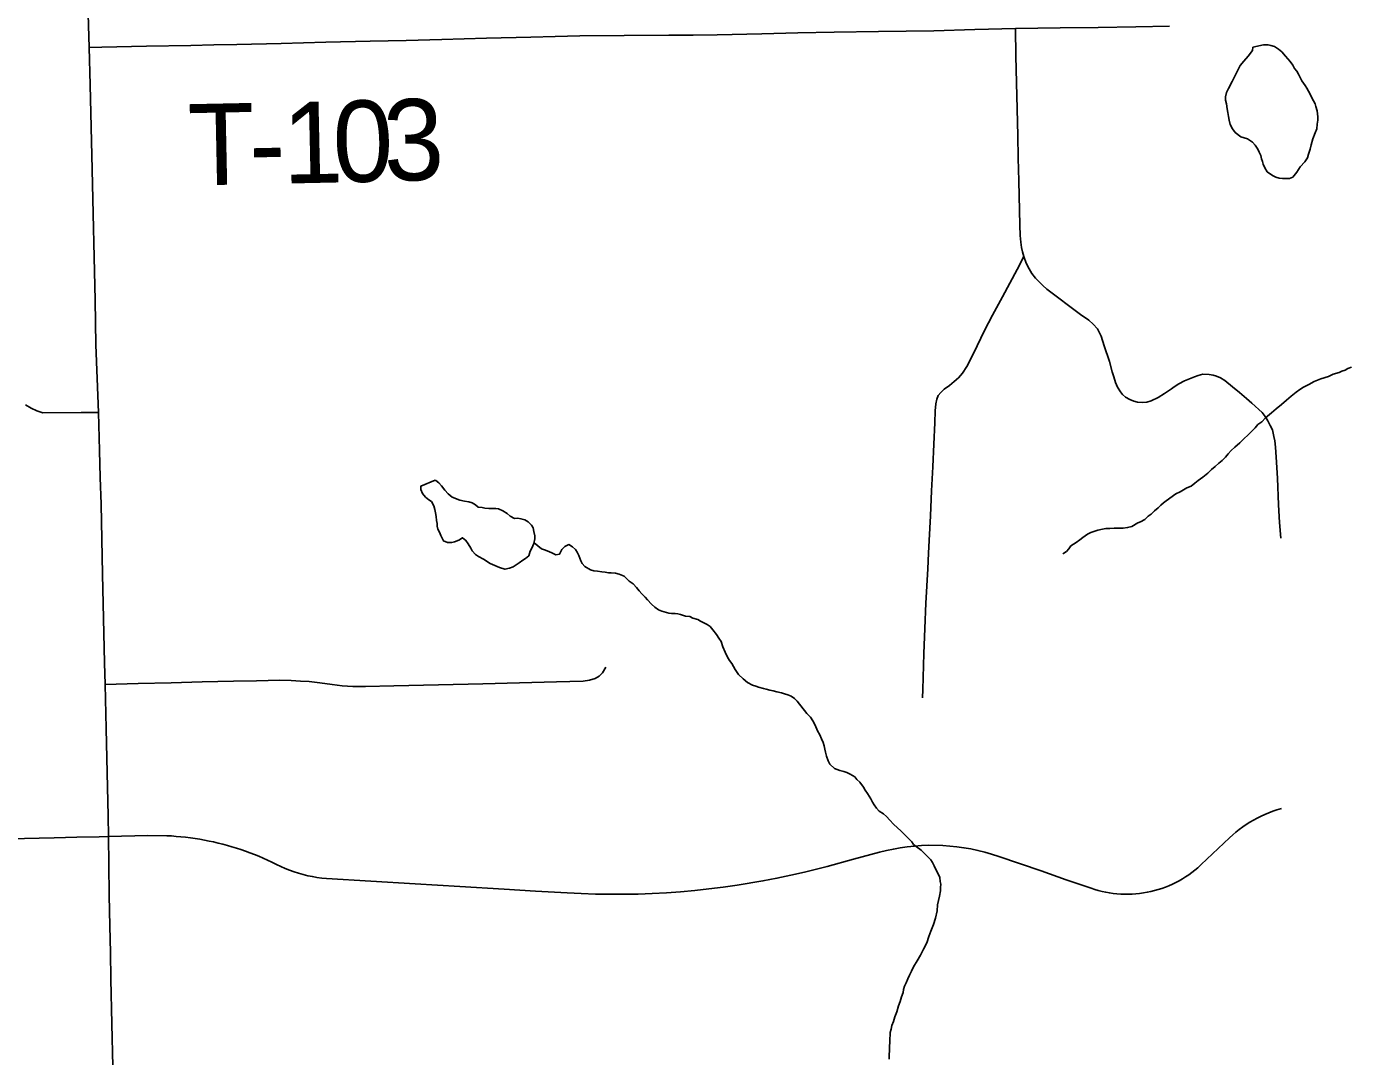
# Model space of a CAD drawing. Extents: x 103424 to 290657, y 38711 to 110967.
# Drawn here: x 134224 to 139139, y 73362 to 77184 of the extents above; entities that cross this region are included whole.
import ezdxf

# ---------------------------------------------------------------- set-up
doc = ezdxf.new("R2010")
doc.units = 0
for name, color, linetype in [('GM_X_County_Road', 7, 'Continuous'), ('GM_X_Minor_Lake', 7, 'Continuous'), ('GM_X_Minor_River', 7, 'Continuous'), ('GM_X_Township_Road', 7, 'Continuous'), ('GM_X_Township_Road_Text', 7, 'Continuous')]:
    doc.layers.add(name, color=color, linetype=linetype)

msp = doc.modelspace()

# ---------------------------------------------------------------- linework, layer by layer
at = {"layer": 'GM_X_County_Road'}
msp.add_lwpolyline([(134543.9, 73324.5), (134540.7, 73483.8), (134537.1, 73648.9), (134535, 73747.4), (134532.9, 73845.9), (134531, 73960.4), (134529.2, 74074.8), (134527.5, 74178.6), (134526.4, 74255.5), (134522.5, 74415.2), (134519, 74578.8), (134515.6, 74742.2), (134513.2, 74822.5), (134509.7, 74987.5), (134506.2, 75152.5), (134503.4, 75282.1), (134500.6, 75411.6), (134497.6, 75511), (134494.5, 75610.4), (134490.3, 75752.2), (134485.9, 75877.9), (134481.5, 76003.6), (134478, 76168.6), (134474.6, 76328.6), (134471.2, 76488.6), (134467.3, 76653.7), (134463.6, 76811.1), (134459.9, 76968.5), (134455.9, 77106.3), (134451.2, 77271.3)], dxfattribs=at)
at = {"layer": 'GM_X_Minor_Lake'}
for points in [[(138772.9, 77107.1), (138771.1, 77094.9), (138755.4, 77074.4), (138739.6, 77055.9), (138725.7, 77039.5), (138714.1, 77015.1), (138696.5, 76980.4), (138682.9, 76953.9), (138675.1, 76939.6), (138671.3, 76923.4), (138671.5, 76911.3), (138675.8, 76897.2), (138678.2, 76879.1), (138680.4, 76865), (138682.7, 76850.9), (138685, 76836.8), (138689.3, 76820.7), (138697.7, 76804.7), (138708, 76790.7), (138728.5, 76775), (138740.6, 76771.1), (138752.8, 76767.3), (138771.2, 76755.5), (138781.5, 76743.6), (138791.8, 76729.6), (138796.1, 76717.6), (138802.3, 76705.6), (138804.6, 76693.5), (138808.8, 76683.5), (138811, 76673.4), (138817.3, 76659.4), (138825.6, 76645.4), (138846, 76631.6), (138858.2, 76625.8), (138870.4, 76622), (138882.6, 76620.1), (138896.7, 76620.4), (138908.8, 76620.6), (138920.8, 76624.9), (138936.6, 76643.3), (138948.4, 76663.8), (138966.2, 76682.3), (138976, 76696.6), (138979.8, 76710.8), (138985.5, 76729.1), (138989.3, 76745.3), (138994.9, 76767.6), (139004.6, 76790), (139010.4, 76804.3), (139012.1, 76822.5), (139013.9, 76836.6), (139013.7, 76848.8), (139011.3, 76870.9), (139006.9, 76887), (139004.7, 76897.1), (138992.2, 76919.1), (138985.9, 76933.1), (138973.4, 76955.1), (138967.2, 76965.1), (138954.8, 76983), (138948.5, 76995.1), (138942.2, 77007.1), (138935.9, 77019.1), (138927.7, 77029), (138921.4, 77041), (138911.1, 77055), (138902.8, 77064.9), (138894.6, 77074.9), (138880.2, 77090.8), (138867.9, 77100.7), (138853.6, 77110.5), (138839.4, 77114.3), (138829.3, 77116.1), (138813.1, 77115.9), (138772.9, 77107.1)], [(138772.9, 77107.1), (138771.1, 77094.9), (138755.4, 77074.4), (138739.6, 77055.9), (138725.7, 77039.5), (138714.1, 77015.1), (138696.5, 76980.4), (138682.9, 76953.9), (138675.1, 76939.6), (138671.3, 76923.4), (138671.5, 76911.3), (138675.8, 76897.2), (138678.2, 76879.1), (138680.4, 76865), (138682.7, 76850.9), (138685, 76836.8), (138689.3, 76820.7), (138697.7, 76804.7), (138708, 76790.7), (138728.5, 76775), (138740.6, 76771.1), (138752.8, 76767.3), (138771.2, 76755.5), (138781.5, 76743.6), (138791.8, 76729.6), (138796.1, 76717.6), (138802.3, 76705.6), (138804.6, 76693.5), (138808.8, 76683.5), (138811, 76673.4), (138817.3, 76659.4), (138825.6, 76645.4), (138846, 76631.6), (138858.2, 76625.8), (138870.4, 76622), (138882.6, 76620.1), (138896.7, 76620.4), (138908.8, 76620.6)], [(138908.8, 76620.6), (138920.8, 76624.9), (138936.6, 76643.3), (138948.4, 76663.8), (138966.2, 76682.3), (138976, 76696.6), (138979.8, 76710.8), (138985.5, 76729.1), (138989.3, 76745.3), (138994.9, 76767.6), (139004.6, 76790), (139010.4, 76804.3), (139012.1, 76822.5), (139013.9, 76836.6), (139013.7, 76848.8), (139011.3, 76870.9), (139006.9, 76887), (139004.7, 76897.1), (138992.2, 76919.1), (138985.9, 76933.1), (138973.4, 76955.1), (138967.2, 76965.1), (138954.8, 76983), (138948.5, 76995.1), (138942.2, 77007.1), (138935.9, 77019.1), (138927.7, 77029), (138921.4, 77041), (138911.1, 77055), (138902.8, 77064.9), (138894.6, 77074.9), (138880.2, 77090.8), (138867.9, 77100.7), (138853.6, 77110.5), (138839.4, 77114.3), (138829.3, 77116.1), (138813.1, 77115.9), (138772.9, 77107.1)], [(135739.9, 75500.7), (135686.6, 75478), (135686.8, 75465.8), (135693.1, 75451.8), (135703.4, 75437.9), (135715.7, 75428), (135725.9, 75422.1), (135734.3, 75406.1), (135738.5, 75392), (135740.8, 75379.9), (135743.1, 75365.9), (135745.3, 75351.7), (135747.6, 75339.7), (135747.7, 75329.6), (135749.9, 75319.5), (135756.2, 75307.5), (135760.5, 75295.5), (135770.9, 75275.4), (135785.1, 75269.6), (135801.3, 75269.9), (135811.3, 75272.1), (135827.4, 75278.5), (135841.3, 75286.8), (135853.6, 75276.9), (135861.9, 75264.9), (135872.3, 75249), (135876.5, 75239), (135888.9, 75225), (135901.1, 75217.2), (135919.4, 75207.4), (135943.9, 75191.7), (135978.5, 75176.1), (135998.8, 75170.4), (136014.9, 75174.8), (136028.9, 75179.1), (136050.8, 75193.6), (136064.8, 75203.9), (136074.8, 75210.2)], [(135739.9, 75500.7), (135742.7, 75499.2), (135752.9, 75491.3), (135763.2, 75479.3), (135775.6, 75463.4), (135788, 75449.5), (135802.3, 75437.6), (135830.8, 75426), (135849, 75422.3), (135865.2, 75420.6), (135877.3, 75416.7), (135889.6, 75408.9), (135899.8, 75401), (135914, 75399.2), (135924.1, 75397.4), (135938.3, 75395.6), (135950.4, 75395.8), (135964.5, 75396.1), (135974.6, 75394.2), (135990.9, 75386.5), (136007.2, 75376.6), (136017.5, 75366.7), (136033.8, 75358.9), (136045.9, 75359.2), (136058, 75357.4), (136072.2, 75353.6), (136084.4, 75345.7), (136096.8, 75333.8), (136103, 75323.8), (136105.3, 75309.7), (136109.6, 75293.6), (136109.8, 75283.5), (136106.1, 75265.3), (136098.3, 75249), (136092.4, 75236.8), (136086.7, 75220.5), (136074.8, 75210.2), (136064.8, 75203.9), (136050.8, 75193.6), (136028.9, 75179.1), (136014.9, 75174.8), (135998.8, 75170.4), (135978.5, 75176.1), (135943.9, 75191.7), (135919.4, 75207.4), (135901.1, 75217.2), (135888.9, 75225), (135876.5, 75239), (135872.3, 75249), (135861.9, 75264.9), (135853.6, 75276.9), (135841.3, 75286.8), (135827.4, 75278.5), (135811.3, 75272.1), (135801.3, 75269.9), (135785.1, 75269.6), (135770.9, 75275.4), (135760.5, 75295.5), (135756.2, 75307.5), (135749.9, 75319.5), (135747.7, 75329.6), (135747.6, 75339.7), (135745.3, 75351.7), (135743.1, 75365.9), (135740.8, 75379.9), (135738.5, 75392), (135734.3, 75406.1), (135725.9, 75422.1), (135715.7, 75428), (135703.4, 75437.9), (135693.1, 75451.8), (135686.8, 75465.8), (135686.6, 75478), (135739.9, 75500.7)], [(136074.8, 75210.2), (136086.7, 75220.5), (136092.4, 75236.8), (136098.3, 75249), (136106.1, 75265.3), (136109.8, 75283.5), (136109.6, 75293.6), (136105.3, 75309.7), (136103, 75323.8), (136096.8, 75333.8), (136084.4, 75345.7), (136072.2, 75353.6), (136058, 75357.4), (136045.9, 75359.2), (136033.8, 75358.9), (136017.5, 75366.7), (136007.2, 75376.6), (135990.9, 75386.5), (135974.6, 75394.2), (135964.5, 75396.1), (135950.4, 75395.8), (135938.3, 75395.6), (135924.1, 75397.4), (135914, 75399.2), (135899.8, 75401), (135889.6, 75408.9), (135877.3, 75416.7), (135865.2, 75420.6), (135849, 75422.3), (135830.8, 75426), (135802.3, 75437.6), (135788, 75449.5), (135775.6, 75463.4), (135763.2, 75479.3), (135752.9, 75491.3), (135742.7, 75499.2), (135739.9, 75500.7)]]:
    msp.add_lwpolyline(points, dxfattribs=at)
at = {"layer": 'GM_X_Minor_River'}
for points in [[(139139.3, 75919.7), (139125.2, 75915.4), (139115.2, 75909.2), (139103.2, 75904.9), (139093.2, 75900.7), (139071.1, 75894.3), (139053.1, 75885.9), (139025, 75877.3), (139001, 75866.7), (138981, 75856.3), (138961, 75845.8), (138947, 75837.5), (138933.1, 75827.2), (138915.2, 75812.7), (138897.3, 75798.2), (138879.4, 75781.7), (138859.5, 75765.2), (138841.6, 75750.8), (138819.8, 75732.2), (138805.9, 75717.8), (138792, 75707.4), (138782.1, 75695.1), (138768.2, 75680.8), (138754.3, 75668.4), (138740.4, 75656), (138724.6, 75639.6), (138706.7, 75623.1), (138692.8, 75610.7), (138680.9, 75598.4), (138671.1, 75586.1), (138659.2, 75573.7), (138647.2, 75563.4), (138633.3, 75551.1), (138619.4, 75540.7), (138605.5, 75526.3), (138587.6, 75511.9), (138569.7, 75499.4), (138557.8, 75489.1), (138543.8, 75478.8), (138527.8, 75472.4), (138503.8, 75457.8), (138487.9, 75449.5), (138452, 75424.6), (138442, 75416.3), (138432.1, 75408.1), (138422.2, 75397.8), (138408.3, 75387.4), (138396.4, 75375.1), (138384.4, 75366.8), (138372.5, 75354.5), (138356.5, 75346.1), (138346.5, 75341.9), (138324.5, 75329.4), (138308.5, 75325), (138292.4, 75322.7), (138274.2, 75322.4), (138258.1, 75322.1), (138242, 75321.8), (138227.8, 75321.6), (138215.8, 75319.3), (138197.7, 75315), (138183.6, 75310.7), (138171.6, 75306.4), (138159.6, 75300.1)], [(138159.6, 75300.1), (138141.7, 75287.7), (138131.7, 75279.4), (138117.8, 75269.1), (138107.8, 75262.9), (138097.8, 75256.6), (138089.9, 75246.4), (138082.1, 75236.1), (138072.1, 75229.9), (138068.1, 75227.8)], [(136106.6, 75268.2), (136134.7, 75245.6), (136144.8, 75241.8), (136161.1, 75236), (136175.3, 75230.2), (136187.5, 75224.3), (136201.6, 75226.6), (136209.4, 75242.9), (136221.3, 75255.2), (136235.3, 75261.6), (136249.5, 75253.7), (136259.8, 75243.8), (136266, 75233.8), (136272.3, 75221.8), (136276.5, 75211.8), (136280.7, 75201.8), (136284.9, 75191.7), (136295.2, 75179.8), (136315.6, 75168.1), (136327.8, 75164.2), (136342, 75162.5), (136358.1, 75160.7), (136370.3, 75158.9), (136382.4, 75157.1), (136392.5, 75157.3), (136408.7, 75155.6), (136422.9, 75151.8), (136441.2, 75144), (136459.7, 75126.2), (136474, 75116.3), (136486.3, 75102.4), (136496.6, 75090.5), (136506.9, 75078.6), (136519.2, 75066.7), (136527.5, 75056.7), (136541.9, 75040.8), (136554.2, 75028.9), (136568.5, 75019.1), (136580.7, 75015.2), (136607.1, 75007.6), (136617.2, 75005.8), (136629.3, 75006), (136639.4, 75004.2), (136649.5, 75002.3), (136667.8, 74996.6), (136684, 74994.9), (136696.2, 74989), (136714.4, 74983.3), (136724.6, 74977.4), (136736.9, 74971.6), (136749.1, 74965.7), (136759.3, 74957.8), (136769.6, 74945.9), (136784, 74928), (136792.4, 74914), (136800.7, 74902), (136807.1, 74881.9), (136815.5, 74861.9), (136823.9, 74843.9), (136832.2, 74831.9), (136840.5, 74819.9), (136846.7, 74809.9), (136853, 74797.9), (136865.4, 74780), (136881.8, 74764.1), (136898.2, 74750.2), (136916.5, 74740.5), (136928.7, 74736.6), (136938.9, 74732.8), (136957.2, 74727.1), (136967.3, 74725.2), (136981.5, 74721.4), (136993.6, 74719.6), (137007.8, 74715.8), (137024, 74712.1), (137036.2, 74708.3), (137048.4, 74704.5), (137060.6, 74698.6), (137072.8, 74690.8), (137083.1, 74680.8), (137118.2, 74635), (137132.6, 74621.1), (137140.9, 74607.1), (137149.3, 74591.1), (137157.7, 74571.1), (137166.1, 74555.1), (137172.4, 74541), (137178.7, 74527), (137182.9, 74515), (137185.1, 74502.9), (137187.4, 74490.8), (137191.7, 74476.7), (137198, 74458.7), (137204.3, 74446.7), (137220.7, 74430.8), (137241.1, 74423.1), (137255.2, 74419.3), (137267.4, 74415.5), (137279.6, 74409.6), (137296, 74399.8), (137304.2, 74389.9)], [(137304.2, 74389.9), (137314.5, 74380), (137328.9, 74362), (137335.2, 74350), (137343.5, 74338.1), (137349.7, 74328.1), (137355.9, 74318.1), (137362.2, 74306.1), (137368.4, 74296.1), (137376.7, 74284.1), (137387, 74272.2), (137403.3, 74262.4), (137413.6, 74252.4), (137426, 74238.5), (137440.3, 74224.6), (137454.7, 74210.8), (137467, 74198.9), (137479.4, 74187), (137493.7, 74173.1), (137508.1, 74159.2), (137514.3, 74149.2), (137524.6, 74141.3), (137543, 74127.5), (137565.6, 74103.7), (137577.9, 74091.8), (137584.1, 74081.8), (137590.4, 74069.8), (137598.8, 74053.8), (137605.1, 74039.7), (137611.4, 74025.7), (137613.7, 74011.6), (137615.9, 74001.5), (137614.1, 73989.4), (137614.3, 73977.3), (137610.6, 73957), (137606.8, 73940.8), (137603.1, 73924.5), (137601.5, 73902.3), (137595.9, 73875.9), (137588.3, 73851.6), (137578.6, 73827.1), (137570.9, 73806.8), (137563.2, 73784.4), (137551.6, 73760), (137539.9, 73737.6), (137528.1, 73717.1), (137514.4, 73694.7), (137506.6, 73678.4), (137498.8, 73664.1), (137493, 73649.9), (137487.2, 73635.6), (137481.4, 73623.4), (137477.6, 73611.2), (137475.8, 73599), (137470, 73582.8), (137464.2, 73566.5), (137458.5, 73550.2), (137452.8, 73527.9), (137445.1, 73509.6), (137439.4, 73491.3), (137433.6, 73477.1), (137431.8, 73462.9), (137428, 73450.7), (137428.2, 73440.6), (137426.4, 73428.5), (137426.6, 73414.3), (137424.9, 73400.2), (137423.7, 73351.6)]]:
    msp.add_lwpolyline(points, dxfattribs=at)
at = {"layer": 'GM_X_Township_Road'}
for points in [[(134455.9, 77106.3), (134503.5, 77107.9), (134668.5, 77111.1), (134833.5, 77114.3), (134918.6, 77116), (135003.7, 77117.7), (135168.7, 77121.7), (135333.7, 77125.7), (135498.8, 77129.7), (135631.8, 77133), (135764.9, 77136.2), (135929.9, 77140.6), (136094.9, 77145), (136185.4, 77147.4), (136276, 77149.8), (136441, 77151), (136606.1, 77152.2), (136696.3, 77152.8), (136786.4, 77153.5), (136951.4, 77157.3), (137085.5, 77160.4), (137219.7, 77163.5), (137384.7, 77165.9), (137487.2, 77167.4), (137589.7, 77168.9), (137741.3, 77172.8), (137892.9, 77176.7), (138058, 77179), (138198.7, 77181), (138339.5, 77183), (138463.6, 77185.8)], [(138196.6, 76062.7), (138180.7, 76079.6), (138164, 76094), (138133.3, 76115.9), (138008.8, 76210.2), (137994, 76222.7), (137980.1, 76236.3), (137967.3, 76250.9), (137953.3, 76268.2), (137943.1, 76285.6), (137932.4, 76306.6), (137923.5, 76330.3), (137918.5, 76348.5), (137915.2, 76364.8), (137912.5, 76383.9), (137909.9, 76409.4), (137908.9, 76446.6), (137904.9, 76611.6), (137902.9, 76695.8), (137900.8, 76779.9), (137897.2, 76927.1), (137893.5, 77074.2), (137892.9, 77176.7)], [(137547.9, 74693.4), (137548.3, 74724.5), (137553.1, 74857.5), (137556.5, 74950.7), (137559.9, 75043.8), (137566.8, 75171.8), (137570.4, 75230.1), (137572.2, 75277), (137576.7, 75368.5), (137581.2, 75461.8), (137585.6, 75549.7), (137589.6, 75634), (137592.7, 75713), (137595, 75757.6), (137597.2, 75784.4), (137600.3, 75801.8), (137606.1, 75815.2), (137615.1, 75826.4), (137628.5, 75838.4), (137647.2, 75852.7), (137665.5, 75867.4), (137680.7, 75880.8), (137695.8, 75897.3), (137711.9, 75923.2), (137727.5, 75954), (137749.8, 75999.1), (137777.5, 76055.8), (137807.6, 76112.6), (137844, 76181.2), (137898.9, 76282.5), (137923.5, 76330.3)], [(138876.5, 75286.1), (138871.7, 75343.4), (138868.3, 75409.4), (138864.9, 75508.3), (138860, 75586.3), (138857.6, 75623.5), (138854.6, 75646.6), (138851.2, 75663.2), (138845.3, 75687.2), (138837.7, 75703.7), (138829.1, 75721.2), (138819.3, 75737.1), (138807, 75752.1), (138769.4, 75786.8), (138749.6, 75803.8), (138723.3, 75826.4), (138696.9, 75847.5), (138669.4, 75870.6), (138652.7, 75880.4), (138638, 75886.8), (138626.2, 75890.2), (138611, 75892.6), (138587, 75893.6), (138570, 75889.2), (138557.1, 75884.8), (138532.1, 75874), (138519.3, 75869.1), (138498.7, 75858.3), (138480.7, 75846.7), (138470.8, 75840.2), (138444.8, 75822.1), (138421.3, 75807.3), (138395.4, 75794.6), (138379.2, 75790.7), (138362, 75788.7), (138345.3, 75790.2), (138331.6, 75794.1), (138316.9, 75800.5), (138300.2, 75809.3), (138289.4, 75819.1), (138282.1, 75828.4), (138271.3, 75846.1), (138264, 75862.7), (138256.7, 75884.4), (138251.2, 75902.4), (138240.9, 75941.7), (138221.8, 75999.4), (138210, 76034.9), (138196.6, 76062.7)], [(134219.9, 75780.5), (134241, 75768.3), (134262.6, 75758.2), (134284.7, 75750.2), (134426.1, 75751.5), (134490.3, 75752.2)], [(134515.6, 74742.2), (134637.9, 74745.6), (134760.1, 74748.9), (134875.6, 74752), (134991.1, 74755.1), (135077.6, 74756.7), (135164.1, 74758.3), (135205.5, 74757.3), (135240.7, 74755.2), (135272.8, 74753.2), (135312.2, 74749), (135357.8, 74741.9), (135395, 74737.8), (135434.4, 74735.5), (135481, 74734.5), (135586.6, 74737.1), (135751.6, 74741.1), (135916.6, 74745.2), (136053, 74748.5), (136189.4, 74751.8), (136288.8, 74755.1), (136312.1, 74759), (136333.1, 74764.4), (136348.7, 74772.8), (136360.3, 74786.2), (136373, 74806.6)], [(134527.5, 74178.6), (134674, 74182), (134744.2, 74181.2), (134761.8, 74180.3), (134779.2, 74179), (134796.8, 74177.4), (134814.2, 74175.6), (134831.8, 74173.4), (134849.2, 74170.9), (134866.5, 74168.2), (134883.6, 74165.1), (134901, 74161.7), (134918.1, 74158), (134935.2, 74154), (134952.3, 74149.7), (134969.2, 74145.1), (134986.1, 74140.2), (135002.9, 74135.1), (135019.5, 74129.6), (135036.1, 74123.8), (135052.8, 74117.8), (135069.1, 74111.5), (135085.5, 74104.8), (135101.6, 74097.9), (135117.7, 74090.8), (135133.5, 74083.3), (135151.4, 74074.5), (135167.3, 74066.9), (135183.4, 74059.8), (135199.7, 74053.3), (135216.4, 74047.3), (135233, 74042), (135249.8, 74037.2), (135266.9, 74033), (135284.3, 74029.4), (135301.4, 74026.5), (135319, 74024.1), (135336.4, 74022.3), (135501.2, 74012.4), (135665.9, 74002.6), (135830.7, 73992.8), (135995.5, 73983), (136112.2, 73976), (136229, 73969.1), (136281.6, 73966.4), (136334.5, 73964.6), (136387.1, 73963.8), (136492.5, 73964.9), (136545.2, 73966.8), (136597.8, 73969.6), (136650.4, 73973.5), (136703, 73978.1), (136755.4, 73983.7), (136807.7, 73990.2), (136859.9, 73997.6), (136955.8, 74013.7), (137007.4, 74023.7), (137059, 74034.6), (137110.3, 74046.4), (137194.2, 74067.6), (137291.1, 74093.7), (137388, 74119.8), (137413.4, 74126.2), (137439.4, 74131.8), (137465.3, 74136.3), (137491.2, 74140), (137517.4, 74142.9), (137543.8, 74144.7), (137570.3, 74145.7), (137622.9, 74144.8), (137649.1, 74143), (137675.5, 74140.3), (137701.4, 74136.7), (137727.4, 74132.1), (137753.3, 74126.7), (137779, 74120.3), (137804.1, 74113.1), (137831.3, 74104.3), (137987.3, 74050.4), (138080.2, 74018.2), (138173.1, 73986.1), (138186.4, 73981.7), (138199.8, 73977.8), (138213.6, 73974.4), (138227.2, 73971.5), (138241, 73969), (138254.9, 73967), (138269, 73965.5), (138283.1, 73964.5), (138297.2, 73964), (138325.1, 73964.4), (138339.2, 73965.4), (138353.1, 73966.9), (138367.2, 73968.8), (138381, 73971.2), (138394.6, 73974.2), (138408.5, 73977.5), (138421.8, 73981.4), (138435.1, 73985.7), (138448.5, 73990.5), (138461.6, 73995.7), (138474.4, 74001.4), (138487, 74007.6), (138499.3, 74014.1), (138511.7, 74021.2), (138523.5, 74028.6), (138535.1, 74036.4), (138546.7, 74044.7), (138557.7, 74053.3), (138568.6, 74062.4), (138581.7, 74074.3), (138686.5, 74173.7), (138698.3, 74184.4), (138710.4, 74194.6), (138722.7, 74204.5), (138735.3, 74213.9), (138748.4, 74222.8), (138761.7, 74231.3), (138775.3, 74239.3), (138789.2, 74246.8), (138803.5, 74253.9), (138817.9, 74260.4), (138832.5, 74266.4), (138847.4, 74272), (138862.2, 74277), (138878.8, 74281.8)], [(134161.2, 74169.5), (134326.2, 74173.5), (134410, 74175.6), (134493.7, 74177.6), (134527.5, 74178.6)]]:
    msp.add_lwpolyline(points, dxfattribs=at)

# ---------------------------------------------------------------- texts
at = {"layer": 'GM_X_Township_Road_Text'}
for s, rotation, p in [('T', 1.1786, (134826.3, 76594.1)), ('1', 1.2244, (135176.3, 76601.3)), ('0', 1.3551, (135363, 76605.3)), ('3', 1.8823, (135551.9, 76609.8)), ('-', 1.2023, (135052.2, 76598.7))]:
    msp.add_text(s, height=301.9, rotation=rotation, dxfattribs=at).set_placement(p)

doc.saveas('drawing.dxf')
